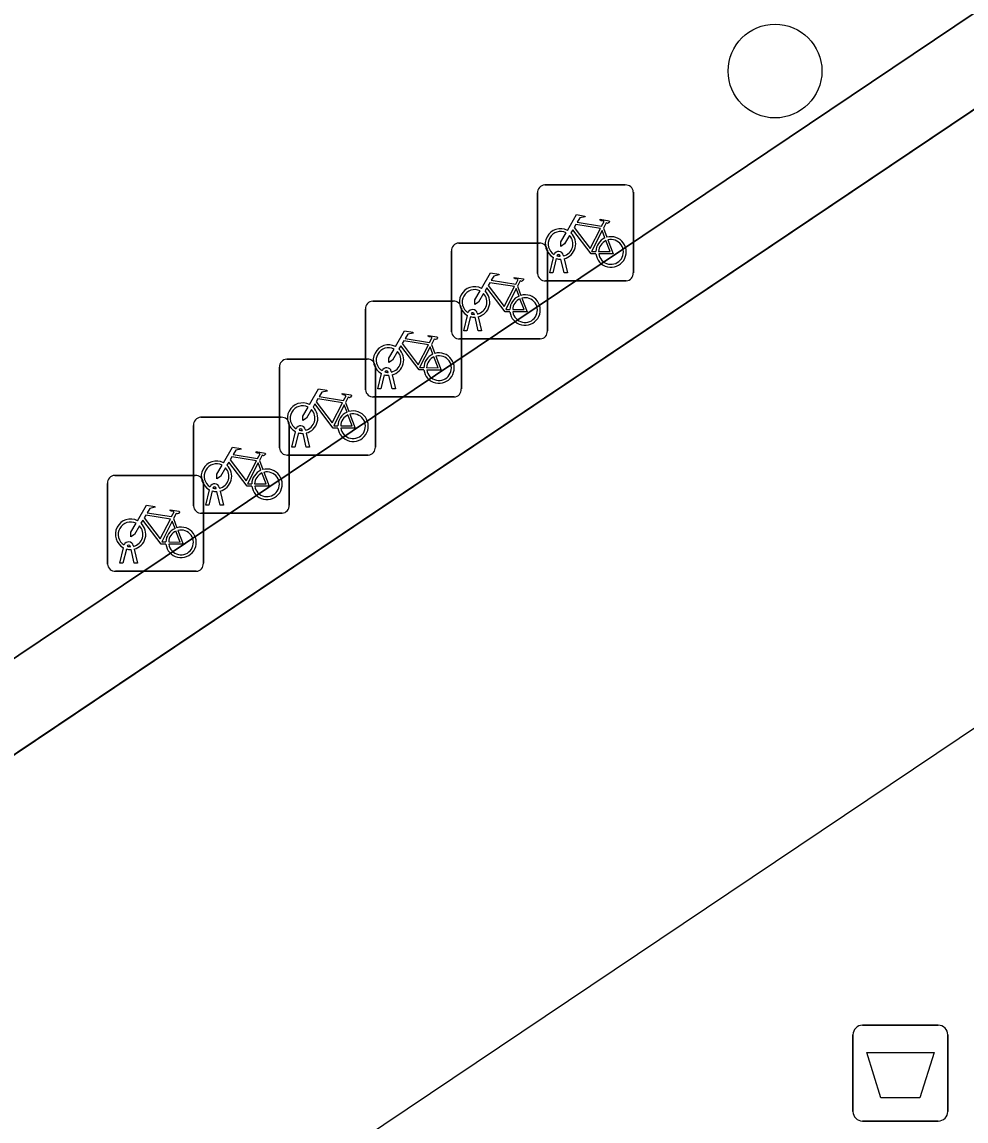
# Model space of a CAD drawing. Extents: x 161087 to 161926, y 382572 to 383873.
# Drawn here: x 161466.18 to 161476.03, y 382966.05 to 382977.51 of the extents above; entities that cross this region are included whole.
import ezdxf

# ---------------------------------------------------------------- set-up
doc = ezdxf.new("R2010")
doc.units = 0
for name, color, linetype in [('IMGEO_Afvalbak', 7, 'Continuous'), ('IMGEO_Boom', 7, 'Continuous'), ('IMGEO_Fietsenrek', 7, 'Continuous'), ('IMGEO_Lijnafwatering', 7, 'Continuous'), ('IMGEO_Voetgangersgebied_open', 7, 'Continuous')]:
    doc.layers.add(name, color=color, linetype=linetype)

msp = doc.modelspace()

# ---------------------------------------------------------------- linework, layer by layer
at = {"layer": 'IMGEO_Afvalbak'}
for p, q in [((161474.95, 382967.046), (161475.74, 382967.046)), ((161475.74, 382967.046), (161474.95, 382967.046)), ((161474.85, 382966.146), (161474.85, 382966.946)), ((161474.85, 382966.946), (161474.85, 382966.146)), ((161475.84, 382966.946), (161475.84, 382966.146)), ((161475.84, 382966.146), (161475.84, 382966.946)), ((161475.74, 382966.046), (161474.95, 382966.046)), ((161474.95, 382966.046), (161475.74, 382966.046))]:
    msp.add_line(p, q, dxfattribs=at)
msp.add_lwpolyline([(161474.993, 382966.76), (161475.697, 382966.76), (161475.548, 382966.29), (161475.142, 382966.29), (161474.993, 382966.76)], dxfattribs=at)
for centre, start, end in [((161474.95, 382966.946), 90, 180), ((161474.95, 382966.946), 90, 180), ((161475.74, 382966.946), 0, 90), ((161475.74, 382966.946), 360, 90), ((161474.95, 382966.146), 180, 270), ((161474.95, 382966.146), 180, 270), ((161475.74, 382966.146), 270, 0), ((161475.74, 382966.146), 270, 0)]:
    msp.add_arc(centre, 0.1, start, end, dxfattribs=at)
at = {"layer": 'IMGEO_Boom'}
msp.add_circle((161474.037, 382977), 0.489, dxfattribs=at)
at = {"layer": 'IMGEO_Fietsenrek'}
for p, q in [((161471.633, 382975.812), (161472.474, 382975.812)), ((161472.474, 382975.812), (161471.633, 382975.812)), ((161471.558, 382974.887), (161471.558, 382975.728)), ((161471.558, 382975.728), (161471.558, 382974.887)), ((161472.558, 382975.737), (161472.558, 382974.896)), ((161472.558, 382974.896), (161472.558, 382975.737)), ((161472.245, 382975.361), (161472.281, 382975.266)), ((161470.736, 382975.206), (161471.577, 382975.206)), ((161471.577, 382975.206), (161470.736, 382975.206)), ((161471.661, 382975.131), (161471.661, 382974.29)), ((161471.661, 382974.29), (161471.661, 382975.131)), ((161470.661, 382974.281), (161470.661, 382975.122)), ((161470.661, 382975.122), (161470.661, 382974.281)), ((161471.685, 382974.896), (161471.724, 382975.056)), ((161471.754, 382975.044), (161471.719, 382974.896)), ((161471.796, 382975.068), (161471.795, 382975.072)), ((161471.837, 382974.896), (161471.803, 382975.038)), ((161471.827, 382975.079), (161471.828, 382975.072)), ((161471.835, 382975.042), (161471.87, 382974.896)), ((161471.719, 382974.896), (161471.685, 382974.896)), ((161471.87, 382974.896), (161471.837, 382974.896)), ((161472.483, 382974.812), (161471.642, 382974.812)), ((161471.642, 382974.812), (161472.483, 382974.812)), ((161471.348, 382974.755), (161471.384, 382974.66)), ((161469.838, 382974.6), (161470.679, 382974.6)), ((161470.679, 382974.6), (161469.838, 382974.6)), ((161469.763, 382973.675), (161469.763, 382974.516)), ((161469.763, 382974.516), (161469.763, 382973.675)), ((161470.763, 382974.525), (161470.763, 382973.684)), ((161470.763, 382973.684), (161470.763, 382974.525)), ((161470.788, 382974.29), (161470.827, 382974.45)), ((161470.857, 382974.438), (161470.822, 382974.29)), ((161470.899, 382974.462), (161470.898, 382974.466)), ((161470.93, 382974.473), (161470.931, 382974.466)), ((161470.938, 382974.436), (161470.973, 382974.29)), ((161470.94, 382974.29), (161470.906, 382974.432)), ((161471.586, 382974.206), (161470.745, 382974.206)), ((161470.745, 382974.206), (161471.586, 382974.206)), ((161470.822, 382974.29), (161470.788, 382974.29)), ((161470.973, 382974.29), (161470.94, 382974.29)), ((161470.45, 382974.149), (161470.486, 382974.054)), ((161468.941, 382973.994), (161469.782, 382973.994)), ((161469.782, 382973.994), (161468.941, 382973.994)), ((161468.866, 382973.069), (161468.866, 382973.91)), ((161468.866, 382973.91), (161468.866, 382973.069)), ((161469.866, 382973.919), (161469.866, 382973.078)), ((161469.866, 382973.078), (161469.866, 382973.919)), ((161470.032, 382973.867), (161470.033, 382973.86)), ((161469.89, 382973.684), (161469.929, 382973.844)), ((161469.959, 382973.832), (161469.924, 382973.684)), ((161470.001, 382973.856), (161470, 382973.86)), ((161470.042, 382973.684), (161470.008, 382973.826)), ((161470.04, 382973.83), (161470.075, 382973.684)), ((161469.924, 382973.684), (161469.89, 382973.684)), ((161470.075, 382973.684), (161470.042, 382973.684)), ((161469.553, 382973.543), (161469.589, 382973.448)), ((161470.688, 382973.6), (161469.847, 382973.6)), ((161469.847, 382973.6), (161470.688, 382973.6)), ((161467.968, 382972.463), (161467.968, 382973.304)), ((161467.968, 382973.304), (161467.968, 382972.463)), ((161468.043, 382973.388), (161468.884, 382973.388)), ((161468.884, 382973.388), (161468.043, 382973.388)), ((161468.968, 382973.313), (161468.968, 382972.472)), ((161468.968, 382972.472), (161468.968, 382973.313)), ((161468.993, 382973.078), (161469.032, 382973.238)), ((161469.062, 382973.226), (161469.027, 382973.078)), ((161469.104, 382973.25), (161469.103, 382973.254)), ((161469.145, 382973.078), (161469.111, 382973.22)), ((161469.135, 382973.261), (161469.136, 382973.254)), ((161469.143, 382973.224), (161469.178, 382973.078)), ((161469.027, 382973.078), (161468.993, 382973.078)), ((161469.178, 382973.078), (161469.145, 382973.078)), ((161469.791, 382972.994), (161468.95, 382972.994)), ((161468.95, 382972.994), (161469.791, 382972.994)), ((161468.655, 382972.937), (161468.691, 382972.842)), ((161467.146, 382972.782), (161467.987, 382972.782)), ((161467.987, 382972.782), (161467.146, 382972.782)), ((161467.071, 382971.857), (161467.071, 382972.698)), ((161467.071, 382972.698), (161467.071, 382971.857)), ((161468.071, 382972.707), (161468.071, 382971.866)), ((161468.071, 382971.866), (161468.071, 382972.707)), ((161468.095, 382972.472), (161468.134, 382972.632)), ((161468.164, 382972.62), (161468.129, 382972.472)), ((161468.206, 382972.644), (161468.205, 382972.648)), ((161468.247, 382972.472), (161468.213, 382972.614)), ((161468.237, 382972.655), (161468.238, 382972.648)), ((161468.245, 382972.618), (161468.28, 382972.472)), ((161468.893, 382972.388), (161468.052, 382972.388)), ((161468.052, 382972.388), (161468.893, 382972.388)), ((161468.129, 382972.472), (161468.095, 382972.472)), ((161468.28, 382972.472), (161468.247, 382972.472)), ((161467.758, 382972.331), (161467.794, 382972.236)), ((161467.198, 382971.866), (161467.237, 382972.026)), ((161467.309, 382972.038), (161467.308, 382972.042)), ((161467.34, 382972.049), (161467.341, 382972.042)), ((161467.267, 382972.014), (161467.232, 382971.866)), ((161467.35, 382971.866), (161467.316, 382972.008)), ((161467.348, 382972.012), (161467.383, 382971.866)), ((161467.232, 382971.866), (161467.198, 382971.866)), ((161467.383, 382971.866), (161467.35, 382971.866)), ((161467.996, 382971.782), (161467.155, 382971.782)), ((161467.155, 382971.782), (161467.996, 382971.782))]:
    msp.add_line(p, q, dxfattribs=at)
for points in [[(161471.871, 382975.338), (161471.966, 382975.502), (161472.052, 382975.488), (161472.054, 382975.479), (161471.998, 382975.468), (161471.971, 382975.423), (161472.227, 382975.382)], [(161472.214, 382975.357), (161471.957, 382975.398), (161471.94, 382975.369), (161472.107, 382975.149), (161472.214, 382975.357)], [(161472.227, 382975.382), (161472.252, 382975.431), (161472.246, 382975.435), (161472.223, 382975.439), (161472.211, 382975.446), (161472.21, 382975.449), (161472.212, 382975.454), (161472.307, 382975.439), (161472.309, 382975.429), (161472.299, 382975.416), (161472.287, 382975.41), (161472.273, 382975.416), (161472.245, 382975.361)], [(161471.892, 382975.286), (161471.84, 382975.196), (161471.8, 382975.171), (161471.801, 382975.218), (161471.856, 382975.312)], [(161472.167, 382975.094), (161472.117, 382975.094), (161471.926, 382975.345), (161471.907, 382975.313)], [(161472.262, 382975.259), (161472.232, 382975.336), (161472.123, 382975.118), (161472.166, 382975.118)], [(161472.292, 382975.238), (161472.347, 382975.093), (161472.197, 382975.093)], [(161472.196, 382975.118), (161472.316, 382975.117), (161472.272, 382975.231)], [(161470.974, 382974.732), (161471.069, 382974.896), (161471.155, 382974.882), (161471.157, 382974.873), (161471.101, 382974.862), (161471.074, 382974.817), (161471.33, 382974.776)], [(161471.317, 382974.751), (161471.06, 382974.792), (161471.043, 382974.763), (161471.21, 382974.543), (161471.317, 382974.751)], [(161471.33, 382974.776), (161471.355, 382974.825), (161471.349, 382974.829), (161471.326, 382974.833), (161471.314, 382974.84), (161471.313, 382974.843), (161471.315, 382974.848), (161471.41, 382974.833), (161471.412, 382974.823), (161471.402, 382974.81), (161471.39, 382974.804), (161471.376, 382974.81), (161471.348, 382974.755)], [(161470.995, 382974.68), (161470.943, 382974.59), (161470.903, 382974.565), (161470.904, 382974.612), (161470.959, 382974.706)], [(161471.27, 382974.488), (161471.22, 382974.488), (161471.029, 382974.739), (161471.01, 382974.707)], [(161471.365, 382974.653), (161471.335, 382974.73), (161471.226, 382974.512), (161471.269, 382974.512)], [(161471.299, 382974.512), (161471.419, 382974.511), (161471.375, 382974.625)], [(161471.395, 382974.632), (161471.45, 382974.487), (161471.3, 382974.487)], [(161470.076, 382974.126), (161470.171, 382974.29), (161470.257, 382974.276), (161470.259, 382974.267), (161470.203, 382974.256), (161470.176, 382974.211), (161470.432, 382974.17)], [(161470.432, 382974.17), (161470.457, 382974.219), (161470.451, 382974.223), (161470.428, 382974.227), (161470.416, 382974.234), (161470.415, 382974.237), (161470.417, 382974.242), (161470.512, 382974.227), (161470.514, 382974.217), (161470.504, 382974.204), (161470.492, 382974.198), (161470.478, 382974.204), (161470.45, 382974.149)], [(161470.097, 382974.074), (161470.045, 382973.984), (161470.005, 382973.959), (161470.006, 382974.006), (161470.061, 382974.1)], [(161470.372, 382973.882), (161470.322, 382973.882), (161470.131, 382974.133), (161470.112, 382974.101)], [(161470.419, 382974.145), (161470.162, 382974.186), (161470.145, 382974.157), (161470.312, 382973.937), (161470.419, 382974.145)], [(161470.467, 382974.047), (161470.437, 382974.124), (161470.328, 382973.906), (161470.371, 382973.906)], [(161470.401, 382973.906), (161470.521, 382973.905), (161470.477, 382974.019)], [(161470.497, 382974.026), (161470.552, 382973.881), (161470.402, 382973.881)], [(161469.179, 382973.52), (161469.274, 382973.684), (161469.36, 382973.67), (161469.362, 382973.661), (161469.306, 382973.65), (161469.279, 382973.605), (161469.535, 382973.564)], [(161469.535, 382973.564), (161469.56, 382973.613), (161469.554, 382973.617), (161469.531, 382973.621), (161469.519, 382973.628), (161469.518, 382973.631), (161469.52, 382973.636), (161469.615, 382973.621), (161469.617, 382973.611), (161469.607, 382973.598), (161469.595, 382973.592), (161469.581, 382973.598), (161469.553, 382973.543)], [(161469.475, 382973.276), (161469.425, 382973.276), (161469.234, 382973.527), (161469.215, 382973.495)], [(161469.522, 382973.539), (161469.265, 382973.58), (161469.248, 382973.551), (161469.415, 382973.331), (161469.522, 382973.539)], [(161469.57, 382973.441), (161469.54, 382973.518), (161469.431, 382973.3), (161469.474, 382973.3)], [(161469.2, 382973.468), (161469.148, 382973.378), (161469.108, 382973.353), (161469.109, 382973.4), (161469.164, 382973.494)], [(161469.504, 382973.3), (161469.624, 382973.299), (161469.58, 382973.413)], [(161469.6, 382973.42), (161469.655, 382973.275), (161469.505, 382973.275)], [(161468.281, 382972.914), (161468.376, 382973.078), (161468.462, 382973.064), (161468.464, 382973.055), (161468.408, 382973.044), (161468.381, 382972.999), (161468.637, 382972.958)], [(161468.624, 382972.933), (161468.367, 382972.974), (161468.35, 382972.945), (161468.517, 382972.725), (161468.624, 382972.933)], [(161468.637, 382972.958), (161468.662, 382973.007), (161468.656, 382973.011), (161468.633, 382973.015), (161468.621, 382973.022), (161468.62, 382973.025), (161468.622, 382973.03), (161468.717, 382973.015), (161468.719, 382973.005), (161468.709, 382972.992), (161468.697, 382972.986), (161468.683, 382972.992), (161468.655, 382972.937)], [(161468.302, 382972.862), (161468.25, 382972.772), (161468.21, 382972.747), (161468.211, 382972.794), (161468.266, 382972.888)], [(161468.577, 382972.67), (161468.527, 382972.67), (161468.336, 382972.921), (161468.317, 382972.889)], [(161468.672, 382972.835), (161468.642, 382972.912), (161468.533, 382972.694), (161468.576, 382972.694)], [(161468.606, 382972.694), (161468.726, 382972.693), (161468.682, 382972.807)], [(161468.702, 382972.814), (161468.757, 382972.669), (161468.607, 382972.669)], [(161467.384, 382972.308), (161467.479, 382972.472), (161467.565, 382972.458), (161467.567, 382972.449), (161467.511, 382972.438), (161467.484, 382972.393), (161467.74, 382972.352)], [(161467.74, 382972.352), (161467.765, 382972.401), (161467.759, 382972.405), (161467.736, 382972.409), (161467.724, 382972.416), (161467.723, 382972.419), (161467.725, 382972.424), (161467.82, 382972.409), (161467.822, 382972.399), (161467.812, 382972.386), (161467.8, 382972.38), (161467.786, 382972.386), (161467.758, 382972.331)], [(161467.405, 382972.256), (161467.353, 382972.166), (161467.313, 382972.141), (161467.314, 382972.188), (161467.369, 382972.282)], [(161467.68, 382972.064), (161467.63, 382972.064), (161467.439, 382972.315), (161467.42, 382972.283)], [(161467.727, 382972.327), (161467.47, 382972.368), (161467.453, 382972.339), (161467.62, 382972.119), (161467.727, 382972.327)], [(161467.775, 382972.229), (161467.745, 382972.306), (161467.636, 382972.088), (161467.679, 382972.088)], [(161467.709, 382972.088), (161467.829, 382972.087), (161467.785, 382972.201)], [(161467.805, 382972.208), (161467.86, 382972.063), (161467.71, 382972.063)]]:
    msp.add_lwpolyline(points, dxfattribs=at)
for centre, radius, start, end in [((161471.636, 382975.734), 0.0779, 92.4484, 184.2845), ((161471.636, 382975.734), 0.0779, 92.4484, 184.2845), ((161472.48, 382975.734), 0.0779, 2.4484, 94.2845), ((161472.48, 382975.734), 0.0779, 2.4484, 94.2845), ((161471.798, 382975.197), 0.159, 62.6766, 242.1369), ((161471.798, 382975.197), 0.129, 63.3192, 238.903), ((161471.798, 382975.197), 0.129, 283.6043, 43.4302), ((161471.798, 382975.197), 0.159, 283.5766, 46.6042), ((161472.325, 382975.113), 0.159, 113.3408, 178.3217), ((161472.325, 382975.113), 0.159, 187.0065, 105.7708), ((161472.325, 382975.113), 0.129, 188.6715, 104.5883), ((161470.739, 382975.128), 0.0779, 92.4484, 184.2845), ((161470.739, 382975.128), 0.0779, 92.4484, 184.2845), ((161471.583, 382975.128), 0.0779, 2.4484, 94.2845), ((161471.583, 382975.128), 0.0779, 2.4484, 94.2845), ((161472.325, 382975.113), 0.129, 113.923, 177.9556), ((161471.778, 382975.068), 0.0499, 12.8025, 158.6934), ((161471.798, 382975.197), 0.159, 253.9967, 271.7867), ((161471.778, 382975.068), 0.0174, 12.8025, 163.4502), ((161471.798, 382975.197), 0.129, 253.415, 269.0204), ((161472.48, 382974.89), 0.0779, 272.4484, 4.2845), ((161472.48, 382974.89), 0.0779, 272.4484, 4.2845), ((161471.636, 382974.89), 0.0779, 182.4484, 274.2845), ((161471.636, 382974.89), 0.0779, 182.4484, 274.2845), ((161470.901, 382974.591), 0.159, 62.6766, 242.1369), ((161470.901, 382974.591), 0.129, 63.3192, 238.903), ((161470.901, 382974.591), 0.129, 283.6043, 43.4302), ((161470.901, 382974.591), 0.159, 283.5766, 46.6042), ((161471.428, 382974.507), 0.159, 187.0065, 105.7708), ((161469.841, 382974.522), 0.0779, 92.4484, 184.2845), ((161469.841, 382974.522), 0.0779, 92.4484, 184.2845), ((161470.685, 382974.522), 0.0779, 2.4484, 94.2845), ((161470.685, 382974.522), 0.0779, 2.4484, 94.2845), ((161471.428, 382974.507), 0.159, 113.3408, 178.3217), ((161471.428, 382974.507), 0.129, 113.923, 177.9556), ((161471.428, 382974.507), 0.129, 188.6715, 104.5883), ((161470.881, 382974.462), 0.0499, 12.8025, 158.6934), ((161470.901, 382974.591), 0.159, 253.9967, 271.7867), ((161470.881, 382974.462), 0.0174, 12.8025, 163.4502), ((161470.901, 382974.591), 0.129, 253.415, 269.0204), ((161470.739, 382974.284), 0.0779, 182.4484, 274.2845), ((161470.739, 382974.284), 0.0779, 182.4484, 274.2845), ((161471.583, 382974.284), 0.0779, 272.4484, 4.2845), ((161471.583, 382974.284), 0.0779, 272.4484, 4.2845), ((161470.003, 382973.985), 0.159, 62.6766, 242.1369), ((161470.003, 382973.985), 0.129, 63.3192, 238.903), ((161470.003, 382973.985), 0.159, 283.5766, 46.6042), ((161468.944, 382973.916), 0.0779, 92.4484, 184.2845), ((161468.944, 382973.916), 0.0779, 92.4484, 184.2845), ((161469.788, 382973.916), 0.0779, 2.4484, 94.2845), ((161469.788, 382973.916), 0.0779, 2.4484, 94.2845), ((161470.003, 382973.985), 0.129, 283.6043, 43.4302), ((161470.53, 382973.901), 0.159, 113.3408, 178.3217), ((161470.53, 382973.901), 0.159, 187.0065, 105.7708), ((161470.53, 382973.901), 0.129, 113.923, 177.9556), ((161470.53, 382973.901), 0.129, 188.6715, 104.5883), ((161469.983, 382973.856), 0.0499, 12.8025, 158.6934), ((161469.983, 382973.856), 0.0174, 12.8025, 163.4502), ((161470.003, 382973.985), 0.129, 253.415, 269.0204), ((161470.003, 382973.985), 0.159, 253.9967, 271.7867), ((161469.841, 382973.678), 0.0779, 182.4484, 274.2845), ((161469.841, 382973.678), 0.0779, 182.4484, 274.2845), ((161470.685, 382973.678), 0.0779, 272.4484, 4.2845), ((161470.685, 382973.678), 0.0779, 272.4484, 4.2845), ((161469.106, 382973.379), 0.159, 62.6766, 242.1369), ((161469.106, 382973.379), 0.129, 63.3192, 238.903), ((161469.106, 382973.379), 0.129, 283.6043, 43.4302), ((161469.106, 382973.379), 0.159, 283.5766, 46.6042), ((161469.633, 382973.295), 0.159, 113.3408, 178.3217), ((161469.633, 382973.295), 0.159, 187.0065, 105.7708), ((161469.633, 382973.295), 0.129, 113.923, 177.9556), ((161469.633, 382973.295), 0.129, 188.6715, 104.5883), ((161468.046, 382973.31), 0.0779, 92.4484, 184.2845), ((161468.046, 382973.31), 0.0779, 92.4484, 184.2845), ((161468.89, 382973.31), 0.0779, 2.4484, 94.2845), ((161468.89, 382973.31), 0.0779, 2.4484, 94.2845), ((161469.086, 382973.25), 0.0499, 12.8025, 158.6934), ((161469.106, 382973.379), 0.159, 253.9967, 271.7867), ((161469.086, 382973.25), 0.0174, 12.8025, 163.4502), ((161469.106, 382973.379), 0.129, 253.415, 269.0204), ((161468.944, 382973.072), 0.0779, 182.4484, 274.2845), ((161468.944, 382973.072), 0.0779, 182.4484, 274.2845), ((161469.788, 382973.072), 0.0779, 272.4484, 4.2845), ((161469.788, 382973.072), 0.0779, 272.4484, 4.2845), ((161468.208, 382972.773), 0.159, 62.6766, 242.1369), ((161468.208, 382972.773), 0.129, 63.3192, 238.903), ((161468.208, 382972.773), 0.129, 283.6043, 43.4302), ((161468.208, 382972.773), 0.159, 283.5766, 46.6042), ((161468.735, 382972.689), 0.159, 113.3408, 178.3217), ((161468.735, 382972.689), 0.159, 187.0065, 105.7708), ((161467.149, 382972.704), 0.0779, 92.4484, 184.2845), ((161467.149, 382972.704), 0.0779, 92.4484, 184.2845), ((161467.993, 382972.704), 0.0779, 2.4484, 94.2845), ((161467.993, 382972.704), 0.0779, 2.4484, 94.2845), ((161468.735, 382972.689), 0.129, 113.923, 177.9556), ((161468.735, 382972.689), 0.129, 188.6715, 104.5883), ((161468.188, 382972.644), 0.0499, 12.8025, 158.6934), ((161468.208, 382972.773), 0.159, 253.9967, 271.7867), ((161468.188, 382972.644), 0.0174, 12.8025, 163.4502), ((161468.208, 382972.773), 0.129, 253.415, 269.0204), ((161468.046, 382972.466), 0.0779, 182.4484, 274.2845), ((161468.046, 382972.466), 0.0779, 182.4484, 274.2845), ((161468.89, 382972.466), 0.0779, 272.4484, 4.2845), ((161468.89, 382972.466), 0.0779, 272.4484, 4.2845), ((161467.311, 382972.167), 0.159, 62.6766, 242.1369), ((161467.311, 382972.167), 0.129, 63.3192, 238.903), ((161467.311, 382972.167), 0.129, 283.6043, 43.4302), ((161467.311, 382972.167), 0.159, 283.5766, 46.6042), ((161467.838, 382972.083), 0.159, 113.3408, 178.3217), ((161467.838, 382972.083), 0.159, 187.0065, 105.7708), ((161467.838, 382972.083), 0.129, 113.923, 177.9556), ((161467.838, 382972.083), 0.129, 188.6715, 104.5883), ((161467.291, 382972.038), 0.0499, 12.8025, 158.6934), ((161467.291, 382972.038), 0.0174, 12.8025, 163.4502), ((161467.311, 382972.167), 0.129, 253.415, 269.0204), ((161467.311, 382972.167), 0.159, 253.9967, 271.7867), ((161467.149, 382971.86), 0.0779, 182.4484, 274.2845), ((161467.149, 382971.86), 0.0779, 182.4484, 274.2845), ((161467.993, 382971.86), 0.0779, 272.4484, 4.2845), ((161467.993, 382971.86), 0.0779, 272.4484, 4.2845)]:
    msp.add_arc(centre, radius, start, end, dxfattribs=at)
at = {"layer": 'IMGEO_Lijnafwatering'}
for points in [[(161485.16, 382976.067), (161485.086, 382976.163), (161470.197, 382966.17)], [(161470.197, 382966.17), (161454.419, 382955.58)]]:
    msp.add_lwpolyline(points, dxfattribs=at)
at = {"layer": 'IMGEO_Voetgangersgebied_open'}
for points in [[(161419.278, 382953.496), (161418.957, 382953.256), (161419.611, 382952.384), (161419.434, 382951.117), (161414.596, 382947.348), (161412.674, 382945.831), (161413.383, 382944.906), (161413.737, 382944.446), (161416.013, 382941.491), (161418.173, 382938.68), (161487.855, 382985.495), (161488.326, 382984.808), (161487.535, 382984.276), (161494.8, 382973.709), (161506.475, 382956.338), (161506.849, 382955.782), (161510.861, 382949.813), (161506.712, 382947.012), (161507.956, 382945.121), (161509.426, 382946.113)], [(161491.048, 382965.377), (161486.36, 382972.355), (161487.398, 382973.001), (161487.593, 382973.143), (161489.566, 382970.234), (161491.831, 382971.755), (161492.041, 382971.904), (161494.312, 382973.384), (161494.555, 382973.544), (161494.8, 382973.709), (161487.535, 382984.276), (161418.673, 382937.998), (161420.782, 382934.985), (161421.709, 382933.625), (161421.785, 382933.513), (161423.001, 382931.728), (161425.738, 382927.535), (161434.891, 382912.704), (161469.267, 382856.908), (161473.209, 382850.496), (161476.379, 382845.501)]]:
    msp.add_lwpolyline(points, dxfattribs=at)
msp.add_lwpolyline([(161418.173, 382938.68), (161418.424, 382938.34), (161418.673, 382937.998), (161487.535, 382984.276), (161488.326, 382984.808), (161487.855, 382985.495)], close=True, dxfattribs=at)

doc.saveas('drawing.dxf')
